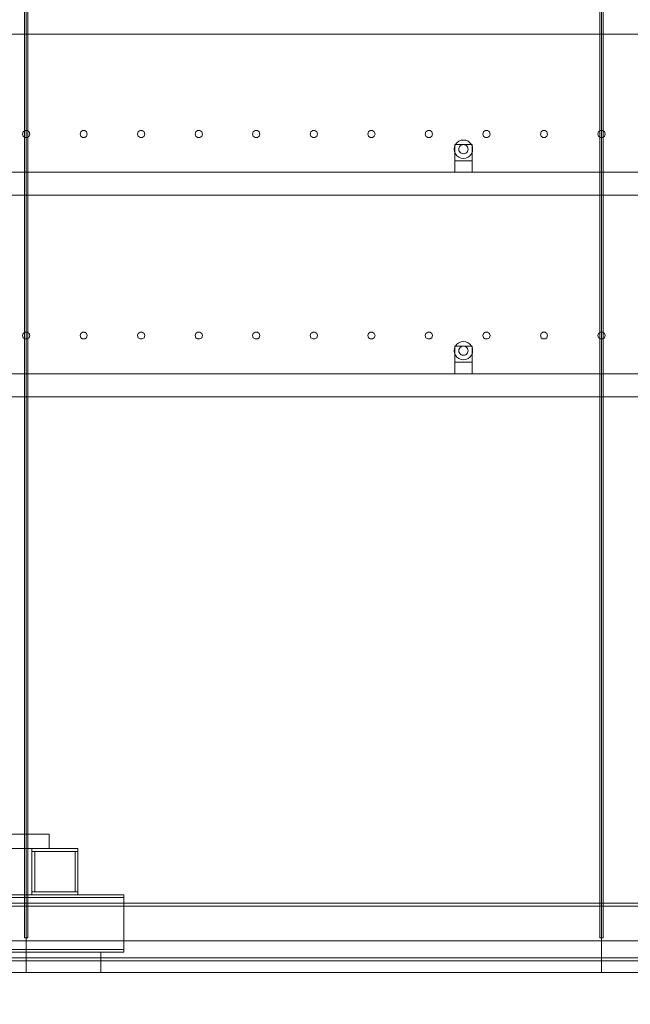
# Model space of a CAD drawing. Header units: millimetres. Extents: x -2233 to 61924, y -68080 to 6847.
# Tile 995 of 1056: x 47450 to 48511, y -55 to 1655. Entities that reach past the tile are written whole.
import ezdxf

# ---------------------------------------------------------------- set-up
doc = ezdxf.new("R2010")
doc.units = ezdxf.units.MM
for name, color, linetype, lineweight in [('COTAS_O', 1, 'Continuous', 0), ('COTAS_P', 1, 'Continuous', 0), ('lateral_secador', 7, 'Continuous', 0)]:
    doc.layers.add(name, color=color, linetype=linetype, lineweight=lineweight)
doc.dimstyles.new('R19_100', dxfattribs={"dimtxt": 250, "dimasz": 150, "dimexe": 150, "dimexo": 80, "dimgap": 100, "dimtad": 1, "dimtih": 1, "dimtoh": 1, "dimdsep": 46, "dimcen": 0.09, "dimadec": 0, "dimazin": 0, "dimtfac": 1, "dimtdec": 4, "dimtofl": 0, "dimtmove": 0, "dimatfit": 3, "dimfxl": 1, "dimtolj": 1, "dimtzin": 0, "dimarcsym": 0})

# ---------------------------------------------------------------- blocks, each defined once
blk = doc.blocks.new('DIM_R28_29')
at = {"layer": 'COTAS_O'}
for p, q in [((40461.1, 0), (40461.1, -900)), ((60461.1, 0), (60461.1, -900)), ((40461.1, -900), (40611.1, -855)), ((60461.1, -900), (60311.1, -855)), ((40461.1, -900), (60461.1, -900)), ((40461.1, -900), (40611.1, -945)), ((60461.1, -900), (60311.1, -945))]:
    blk.add_line(p, q, dxfattribs=at)
blk.add_text('20000 O', height=250, dxfattribs=at).set_placement((50461.1, -800))
blk = doc.blocks.new('DIM_R28_33')
at = {"layer": 'COTAS_P'}
for p, q in [((112.7, 0), (112.7, -2500)), ((61924.1, 0), (61924.1, -2500)), ((112.7, -2500), (262.7, -2455)), ((61924.1, -2500), (61774.1, -2455)), ((112.7, -2500), (61924.1, -2500)), ((112.7, -2500), (262.7, -2545)), ((61924.1, -2500), (61774.1, -2545))]:
    blk.add_line(p, q, dxfattribs=at)
blk.add_text('61811.43 P', height=250, dxfattribs=at).set_placement((31018.4, -2400))

msp = doc.modelspace()

# ---------------------------------------------------------------- linework, layer by layer
at = {"layer": 'lateral_secador'}
for p, q in [((47458.134, 2925), (47458.134, 60)), ((47461.134, 0), (47461.134, 2925)), ((47464.134, 60), (47464.134, 2925)), ((48458.134, 2925), (48458.134, 60)), ((48461.134, 0), (48461.134, 2925)), ((48464.134, 60), (48464.134, 2925)), ((40811.134, 1630), (60111.134, 1630)), ((47455.997, 1460.082), (47454.784, 1456.35)), ((47454.784, 1456.35), (47455.997, 1452.618)), ((47459.172, 1462.389), (47455.997, 1460.082)), ((47463.096, 1462.389), (47459.172, 1462.389)), ((47466.271, 1460.082), (47463.096, 1462.389)), ((47467.484, 1456.35), (47466.271, 1460.082)), ((47466.271, 1452.618), (47467.484, 1456.35)), ((47555.997, 1460.082), (47554.784, 1456.35)), ((47554.784, 1456.35), (47555.997, 1452.618)), ((47559.172, 1462.389), (47555.997, 1460.082)), ((47563.096, 1462.389), (47559.172, 1462.389)), ((47566.271, 1460.082), (47563.096, 1462.389)), ((47567.484, 1456.35), (47566.271, 1460.082)), ((47566.271, 1452.618), (47567.484, 1456.35)), ((47655.997, 1460.082), (47654.784, 1456.35)), ((47654.784, 1456.35), (47655.997, 1452.618)), ((47659.172, 1462.389), (47655.997, 1460.082)), ((47663.096, 1462.389), (47659.172, 1462.389)), ((47666.271, 1460.082), (47663.096, 1462.389)), ((47667.484, 1456.35), (47666.271, 1460.082)), ((47666.271, 1452.618), (47667.484, 1456.35)), ((47755.997, 1460.082), (47754.784, 1456.35)), ((47754.784, 1456.35), (47755.997, 1452.618)), ((47759.172, 1462.389), (47755.997, 1460.082)), ((47763.096, 1462.389), (47759.172, 1462.389)), ((47766.271, 1460.082), (47763.096, 1462.389)), ((47767.484, 1456.35), (47766.271, 1460.082)), ((47766.271, 1452.618), (47767.484, 1456.35)), ((47855.997, 1460.082), (47854.784, 1456.35)), ((47854.784, 1456.35), (47855.997, 1452.618)), ((47859.172, 1462.389), (47855.997, 1460.082)), ((47863.096, 1462.389), (47859.172, 1462.389)), ((47866.271, 1460.082), (47863.096, 1462.389)), ((47867.484, 1456.35), (47866.271, 1460.082)), ((47866.271, 1452.618), (47867.484, 1456.35)), ((47955.997, 1460.082), (47954.784, 1456.35)), ((47954.784, 1456.35), (47955.997, 1452.618)), ((47959.172, 1462.389), (47955.997, 1460.082)), ((47963.096, 1462.389), (47959.172, 1462.389)), ((47966.271, 1460.082), (47963.096, 1462.389)), ((47967.484, 1456.35), (47966.271, 1460.082)), ((47966.271, 1452.618), (47967.484, 1456.35)), ((48055.997, 1460.082), (48054.784, 1456.35)), ((48054.784, 1456.35), (48055.997, 1452.618)), ((48059.172, 1462.389), (48055.997, 1460.082)), ((48063.096, 1462.389), (48059.172, 1462.389)), ((48066.271, 1460.082), (48063.096, 1462.389)), ((48067.484, 1456.35), (48066.271, 1460.082)), ((48066.271, 1452.618), (48067.484, 1456.35)), ((48155.997, 1460.082), (48154.784, 1456.35)), ((48154.784, 1456.35), (48155.997, 1452.618)), ((48159.172, 1462.389), (48155.997, 1460.082)), ((48163.096, 1462.389), (48159.172, 1462.389)), ((48166.271, 1460.082), (48163.096, 1462.389)), ((48167.484, 1456.35), (48166.271, 1460.082)), ((48166.271, 1452.618), (48167.484, 1456.35)), ((48255.997, 1460.082), (48254.784, 1456.35)), ((48254.784, 1456.35), (48255.997, 1452.618)), ((48259.172, 1462.389), (48255.997, 1460.082)), ((48263.096, 1462.389), (48259.172, 1462.389)), ((48266.271, 1460.082), (48263.096, 1462.389)), ((48267.484, 1456.35), (48266.271, 1460.082)), ((48266.271, 1452.618), (48267.484, 1456.35)), ((48355.997, 1460.082), (48354.784, 1456.35)), ((48354.784, 1456.35), (48355.997, 1452.618)), ((48359.172, 1462.389), (48355.997, 1460.082)), ((48363.096, 1462.389), (48359.172, 1462.389)), ((48366.271, 1460.082), (48363.096, 1462.389)), ((48367.484, 1456.35), (48366.271, 1460.082)), ((48366.271, 1452.618), (48367.484, 1456.35)), ((48455.997, 1460.082), (48454.784, 1456.35)), ((48454.784, 1456.35), (48455.997, 1452.618)), ((48459.172, 1462.389), (48455.997, 1460.082)), ((48463.096, 1462.389), (48459.172, 1462.389)), ((48466.271, 1460.082), (48463.096, 1462.389)), ((48467.484, 1456.35), (48466.271, 1460.082)), ((48466.271, 1452.618), (48467.484, 1456.35)), ((47455.997, 1452.618), (47459.172, 1450.311)), ((47459.172, 1450.311), (47463.096, 1450.311)), ((47463.096, 1450.311), (47466.271, 1452.618)), ((47555.997, 1452.618), (47559.172, 1450.311)), ((47559.172, 1450.311), (47563.096, 1450.311)), ((47563.096, 1450.311), (47566.271, 1452.618)), ((47655.997, 1452.618), (47659.172, 1450.311)), ((47659.172, 1450.311), (47663.096, 1450.311)), ((47663.096, 1450.311), (47666.271, 1452.618)), ((47755.997, 1452.618), (47759.172, 1450.311)), ((47759.172, 1450.311), (47763.096, 1450.311)), ((47763.096, 1450.311), (47766.271, 1452.618)), ((47855.997, 1452.618), (47859.172, 1450.311)), ((47859.172, 1450.311), (47863.096, 1450.311)), ((47863.096, 1450.311), (47866.271, 1452.618)), ((47955.997, 1452.618), (47959.172, 1450.311)), ((47959.172, 1450.311), (47963.096, 1450.311)), ((47963.096, 1450.311), (47966.271, 1452.618)), ((48055.997, 1452.618), (48059.172, 1450.311)), ((48059.172, 1450.311), (48063.096, 1450.311)), ((48063.096, 1450.311), (48066.271, 1452.618)), ((48155.997, 1452.618), (48159.172, 1450.311)), ((48159.172, 1450.311), (48163.096, 1450.311)), ((48163.096, 1450.311), (48166.271, 1452.618)), ((48207.277, 1438), (48205.679, 1434.141)), ((48206.134, 1438), (48236.134, 1438)), ((48206.134, 1438), (48206.134, 1410)), ((48209.82, 1441.314), (48207.277, 1438)), ((48213.134, 1443.856), (48209.82, 1441.314)), ((48216.993, 1445.455), (48213.134, 1443.856)), ((48217.134, 1436.928), (48215.477, 1435.657)), ((48221.134, 1446), (48216.993, 1445.455)), ((48219.063, 1437.727), (48217.134, 1436.928)), ((48221.134, 1438), (48219.063, 1437.727)), ((48225.275, 1445.455), (48221.134, 1446)), ((48223.204, 1437.727), (48221.134, 1438)), ((48225.134, 1436.928), (48223.204, 1437.727)), ((48226.791, 1435.657), (48225.134, 1436.928)), ((48229.134, 1443.856), (48225.275, 1445.455)), ((48232.448, 1441.314), (48229.134, 1443.856)), ((48234.99, 1438), (48232.448, 1441.314)), ((48236.589, 1434.141), (48234.99, 1438)), ((48236.134, 1410), (48236.134, 1438)), ((48255.997, 1452.618), (48259.172, 1450.311)), ((48259.172, 1450.311), (48263.096, 1450.311)), ((48263.096, 1450.311), (48266.271, 1452.618)), ((48355.997, 1452.618), (48359.172, 1450.311)), ((48359.172, 1450.311), (48363.096, 1450.311)), ((48363.096, 1450.311), (48366.271, 1452.618)), ((48455.997, 1452.618), (48459.172, 1450.311)), ((48459.172, 1450.311), (48463.096, 1450.311)), ((48463.096, 1450.311), (48466.271, 1452.618)), ((48205.679, 1434.141), (48205.134, 1430)), ((48205.134, 1430), (48205.679, 1425.859)), ((48205.679, 1425.859), (48207.277, 1422)), ((48207.277, 1422), (48209.82, 1418.686)), ((48213.406, 1432.071), (48213.134, 1430)), ((48213.134, 1430), (48213.406, 1427.929)), ((48214.206, 1434), (48213.406, 1432.071)), ((48213.406, 1427.929), (48214.206, 1426)), ((48215.477, 1435.657), (48214.206, 1434)), ((48214.206, 1426), (48215.477, 1424.343)), ((48215.477, 1424.343), (48217.134, 1423.072)), ((48217.134, 1423.072), (48219.063, 1422.273)), ((48219.063, 1422.273), (48221.134, 1422)), ((48221.134, 1422), (48223.204, 1422.273)), ((48223.204, 1422.273), (48225.134, 1423.072)), ((48225.134, 1423.072), (48226.791, 1424.343)), ((48228.062, 1434), (48226.791, 1435.657)), ((48226.791, 1424.343), (48228.062, 1426)), ((48228.861, 1432.071), (48228.062, 1434)), ((48228.062, 1426), (48228.861, 1427.929)), ((48229.134, 1430), (48228.861, 1432.071)), ((48228.861, 1427.929), (48229.134, 1430)), ((48232.448, 1418.686), (48234.99, 1422)), ((48234.99, 1422), (48236.589, 1425.859)), ((48237.134, 1430), (48236.589, 1434.141)), ((48236.589, 1425.859), (48237.134, 1430)), ((48206.134, 1410), (48236.134, 1410)), ((48206.134, 1410), (48206.134, 1390)), ((48209.82, 1418.686), (48213.134, 1416.144)), ((48213.134, 1416.144), (48216.993, 1414.545)), ((48216.993, 1414.545), (48221.134, 1414)), ((48221.134, 1414), (48225.275, 1414.545)), ((48225.275, 1414.545), (48229.134, 1416.144)), ((48229.134, 1416.144), (48232.448, 1418.686)), ((48236.134, 1390), (48236.134, 1410)), ((40811.134, 1390), (60111.134, 1390)), ((48206.134, 1390), (48236.134, 1390)), ((40811.134, 1350), (60111.134, 1350)), ((47459.172, 1112.389), (47455.997, 1110.082)), ((47463.096, 1112.389), (47459.172, 1112.389)), ((47466.271, 1110.082), (47463.096, 1112.389)), ((47559.172, 1112.389), (47555.997, 1110.082)), ((47563.096, 1112.389), (47559.172, 1112.389)), ((47566.271, 1110.082), (47563.096, 1112.389)), ((47659.172, 1112.389), (47655.997, 1110.082)), ((47663.096, 1112.389), (47659.172, 1112.389)), ((47666.271, 1110.082), (47663.096, 1112.389)), ((47759.172, 1112.389), (47755.997, 1110.082)), ((47763.096, 1112.389), (47759.172, 1112.389)), ((47766.271, 1110.082), (47763.096, 1112.389)), ((47859.172, 1112.389), (47855.997, 1110.082)), ((47863.096, 1112.389), (47859.172, 1112.389)), ((47866.271, 1110.082), (47863.096, 1112.389)), ((47959.172, 1112.389), (47955.997, 1110.082)), ((47963.096, 1112.389), (47959.172, 1112.389)), ((47966.271, 1110.082), (47963.096, 1112.389)), ((48059.172, 1112.389), (48055.997, 1110.082)), ((48063.096, 1112.389), (48059.172, 1112.389)), ((48066.271, 1110.082), (48063.096, 1112.389)), ((48159.172, 1112.389), (48155.997, 1110.082)), ((48163.096, 1112.389), (48159.172, 1112.389)), ((48166.271, 1110.082), (48163.096, 1112.389)), ((48259.172, 1112.389), (48255.997, 1110.082)), ((48263.096, 1112.389), (48259.172, 1112.389)), ((48266.271, 1110.082), (48263.096, 1112.389)), ((48359.172, 1112.389), (48355.997, 1110.082)), ((48363.096, 1112.389), (48359.172, 1112.389)), ((48366.271, 1110.082), (48363.096, 1112.389)), ((48459.172, 1112.389), (48455.997, 1110.082)), ((48463.096, 1112.389), (48459.172, 1112.389)), ((48466.271, 1110.082), (48463.096, 1112.389)), ((47455.997, 1110.082), (47454.784, 1106.35)), ((47454.784, 1106.35), (47455.997, 1102.618)), ((47455.997, 1102.618), (47459.172, 1100.311)), ((47459.172, 1100.311), (47463.096, 1100.311)), ((47463.096, 1100.311), (47466.271, 1102.618)), ((47467.484, 1106.35), (47466.271, 1110.082)), ((47466.271, 1102.618), (47467.484, 1106.35)), ((47555.997, 1110.082), (47554.784, 1106.35)), ((47554.784, 1106.35), (47555.997, 1102.618)), ((47555.997, 1102.618), (47559.172, 1100.311)), ((47559.172, 1100.311), (47563.096, 1100.311)), ((47563.096, 1100.311), (47566.271, 1102.618)), ((47567.484, 1106.35), (47566.271, 1110.082)), ((47566.271, 1102.618), (47567.484, 1106.35)), ((47655.997, 1110.082), (47654.784, 1106.35)), ((47654.784, 1106.35), (47655.997, 1102.618)), ((47655.997, 1102.618), (47659.172, 1100.311)), ((47659.172, 1100.311), (47663.096, 1100.311)), ((47663.096, 1100.311), (47666.271, 1102.618)), ((47667.484, 1106.35), (47666.271, 1110.082)), ((47666.271, 1102.618), (47667.484, 1106.35)), ((47755.997, 1110.082), (47754.784, 1106.35)), ((47754.784, 1106.35), (47755.997, 1102.618)), ((47755.997, 1102.618), (47759.172, 1100.311)), ((47759.172, 1100.311), (47763.096, 1100.311)), ((47763.096, 1100.311), (47766.271, 1102.618)), ((47767.484, 1106.35), (47766.271, 1110.082)), ((47766.271, 1102.618), (47767.484, 1106.35)), ((47855.997, 1110.082), (47854.784, 1106.35)), ((47854.784, 1106.35), (47855.997, 1102.618)), ((47855.997, 1102.618), (47859.172, 1100.311)), ((47859.172, 1100.311), (47863.096, 1100.311)), ((47863.096, 1100.311), (47866.271, 1102.618)), ((47867.484, 1106.35), (47866.271, 1110.082)), ((47866.271, 1102.618), (47867.484, 1106.35)), ((47955.997, 1110.082), (47954.784, 1106.35)), ((47954.784, 1106.35), (47955.997, 1102.618)), ((47955.997, 1102.618), (47959.172, 1100.311)), ((47959.172, 1100.311), (47963.096, 1100.311)), ((47963.096, 1100.311), (47966.271, 1102.618)), ((47967.484, 1106.35), (47966.271, 1110.082)), ((47966.271, 1102.618), (47967.484, 1106.35)), ((48055.997, 1110.082), (48054.784, 1106.35)), ((48054.784, 1106.35), (48055.997, 1102.618)), ((48055.997, 1102.618), (48059.172, 1100.311)), ((48059.172, 1100.311), (48063.096, 1100.311)), ((48063.096, 1100.311), (48066.271, 1102.618)), ((48067.484, 1106.35), (48066.271, 1110.082)), ((48066.271, 1102.618), (48067.484, 1106.35)), ((48155.997, 1110.082), (48154.784, 1106.35)), ((48154.784, 1106.35), (48155.997, 1102.618)), ((48155.997, 1102.618), (48159.172, 1100.311)), ((48159.172, 1100.311), (48163.096, 1100.311)), ((48163.096, 1100.311), (48166.271, 1102.618)), ((48167.484, 1106.35), (48166.271, 1110.082)), ((48166.271, 1102.618), (48167.484, 1106.35)), ((48216.993, 1095.455), (48213.134, 1093.856)), ((48221.134, 1096), (48216.993, 1095.455)), ((48225.275, 1095.455), (48221.134, 1096)), ((48229.134, 1093.856), (48225.275, 1095.455)), ((48255.997, 1110.082), (48254.784, 1106.35)), ((48254.784, 1106.35), (48255.997, 1102.618)), ((48255.997, 1102.618), (48259.172, 1100.311)), ((48259.172, 1100.311), (48263.096, 1100.311)), ((48263.096, 1100.311), (48266.271, 1102.618)), ((48267.484, 1106.35), (48266.271, 1110.082)), ((48266.271, 1102.618), (48267.484, 1106.35)), ((48355.997, 1110.082), (48354.784, 1106.35)), ((48354.784, 1106.35), (48355.997, 1102.618)), ((48355.997, 1102.618), (48359.172, 1100.311)), ((48359.172, 1100.311), (48363.096, 1100.311)), ((48363.096, 1100.311), (48366.271, 1102.618)), ((48367.484, 1106.35), (48366.271, 1110.082)), ((48366.271, 1102.618), (48367.484, 1106.35)), ((48455.997, 1110.082), (48454.784, 1106.35)), ((48454.784, 1106.35), (48455.997, 1102.618)), ((48455.997, 1102.618), (48459.172, 1100.311)), ((48459.172, 1100.311), (48463.096, 1100.311)), ((48463.096, 1100.311), (48466.271, 1102.618)), ((48467.484, 1106.35), (48466.271, 1110.082)), ((48466.271, 1102.618), (48467.484, 1106.35)), ((48205.679, 1084.141), (48205.134, 1080)), ((48205.134, 1080), (48205.679, 1075.859)), ((48207.277, 1088), (48205.679, 1084.141)), ((48206.134, 1088), (48236.134, 1088)), ((48206.134, 1088), (48206.134, 1060)), ((48209.82, 1091.314), (48207.277, 1088)), ((48213.134, 1093.856), (48209.82, 1091.314)), ((48213.406, 1082.071), (48213.134, 1080)), ((48213.134, 1080), (48213.406, 1077.929)), ((48214.206, 1084), (48213.406, 1082.071)), ((48213.406, 1077.929), (48214.206, 1076)), ((48215.477, 1085.657), (48214.206, 1084)), ((48217.134, 1086.928), (48215.477, 1085.657)), ((48219.063, 1087.727), (48217.134, 1086.928)), ((48221.134, 1088), (48219.063, 1087.727)), ((48223.204, 1087.727), (48221.134, 1088)), ((48225.134, 1086.928), (48223.204, 1087.727)), ((48226.791, 1085.657), (48225.134, 1086.928)), ((48228.062, 1084), (48226.791, 1085.657)), ((48228.861, 1082.071), (48228.062, 1084)), ((48228.062, 1076), (48228.861, 1077.929)), ((48229.134, 1080), (48228.861, 1082.071)), ((48228.861, 1077.929), (48229.134, 1080)), ((48232.448, 1091.314), (48229.134, 1093.856)), ((48234.99, 1088), (48232.448, 1091.314)), ((48236.589, 1084.141), (48234.99, 1088)), ((48236.134, 1060), (48236.134, 1088)), ((48237.134, 1080), (48236.589, 1084.141)), ((48236.589, 1075.859), (48237.134, 1080)), ((48205.679, 1075.859), (48207.277, 1072)), ((48207.277, 1072), (48209.82, 1068.686)), ((48209.82, 1068.686), (48213.134, 1066.144)), ((48213.134, 1066.144), (48216.993, 1064.545)), ((48214.206, 1076), (48215.477, 1074.343)), ((48215.477, 1074.343), (48217.134, 1073.072)), ((48216.993, 1064.545), (48221.134, 1064)), ((48217.134, 1073.072), (48219.063, 1072.273)), ((48219.063, 1072.273), (48221.134, 1072)), ((48221.134, 1072), (48223.204, 1072.273)), ((48221.134, 1064), (48225.275, 1064.545)), ((48223.204, 1072.273), (48225.134, 1073.072)), ((48225.134, 1073.072), (48226.791, 1074.343)), ((48225.275, 1064.545), (48229.134, 1066.144)), ((48226.791, 1074.343), (48228.062, 1076)), ((48229.134, 1066.144), (48232.448, 1068.686)), ((48232.448, 1068.686), (48234.99, 1072)), ((48234.99, 1072), (48236.589, 1075.859)), ((48206.134, 1060), (48236.134, 1060)), ((48206.134, 1060), (48206.134, 1040)), ((48236.134, 1040), (48236.134, 1060)), ((40811.134, 1040), (60111.134, 1040)), ((48206.134, 1040), (48236.134, 1040)), ((40811.134, 1000), (60111.134, 1000)), ((47041.134, 240), (47501.134, 240)), ((47501.134, 215), (47501.134, 240)), ((47041.134, 215), (47501.134, 215)), ((47471.134, 215), (47551.134, 215)), ((47471.134, 215), (47471.134, 210)), ((47471.134, 210), (47551.134, 210)), ((47471.134, 210), (47476.134, 210)), ((47471.134, 210), (47471.134, 140)), ((47476.134, 140), (47476.134, 210)), ((47546.134, 210), (47551.134, 210)), ((47546.134, 210), (47546.134, 140)), ((47551.134, 210), (47551.134, 215)), ((47551.134, 140), (47551.134, 210)), ((47471.134, 140), (47551.134, 140)), ((47471.134, 140), (47471.134, 135)), ((47471.134, 140), (47476.134, 140)), ((47546.134, 140), (47551.134, 140)), ((47551.134, 135), (47551.134, 140)), ((40461.134, 120), (60461.134, 120)), ((46141.134, 135), (47631.134, 135)), ((46141.134, 130), (47631.134, 130)), ((47471.134, 135), (47551.134, 135)), ((47631.134, 130), (47631.134, 135)), ((47631.134, 40), (47631.134, 130)), ((40461.134, 115), (60461.134, 115)), ((40461.134, 55), (60461.134, 55)), ((47458.134, 60), (47464.134, 60)), ((48458.134, 60), (48464.134, 60)), ((46141.134, 40), (47631.134, 40)), ((46141.134, 35), (47631.134, 35)), ((47431.134, 35), (47591.134, 35)), ((47591.134, 0), (47591.134, 35)), ((47631.134, 35), (47631.134, 40)), ((40461.134, 25), (60461.134, 25)), ((40461.134, 20), (60461.134, 20)), ((40461.134, 0), (60461.134, 0)), ((46886.134, 0), (47461.134, 0)), ((47431.134, 0), (47591.134, 0)), ((47461.134, 0), (48461.134, 0)), ((48461.134, 0), (49461.134, 0))]:
    msp.add_line(p, q, dxfattribs=at)

# ---------------------------------------------------------------- dimensions: what is measured, and where the dimension line sits
at = {"layer": 'COTAS_O'}
dim = msp.add_aligned_dim(p1=(40461.134, 0), p2=(60461.134, 0), distance=-900, text='<> O', dimstyle='R19_100', dxfattribs=at)
dim.commit()
dim.dimension.update_dxf_attribs({"geometry": 'DIM_R28_29', "text_midpoint": (50461.134, -900)})
at = {"layer": 'COTAS_P'}
dim = msp.add_aligned_dim(p1=(112.7, 0), p2=(61924.134, 0), distance=-2500, text='<> P', dimstyle='R19_100', dxfattribs=at)
dim.commit()
dim.dimension.update_dxf_attribs({"geometry": 'DIM_R28_33', "text_midpoint": (31018.417, -2500)})

doc.saveas('drawing.dxf')
